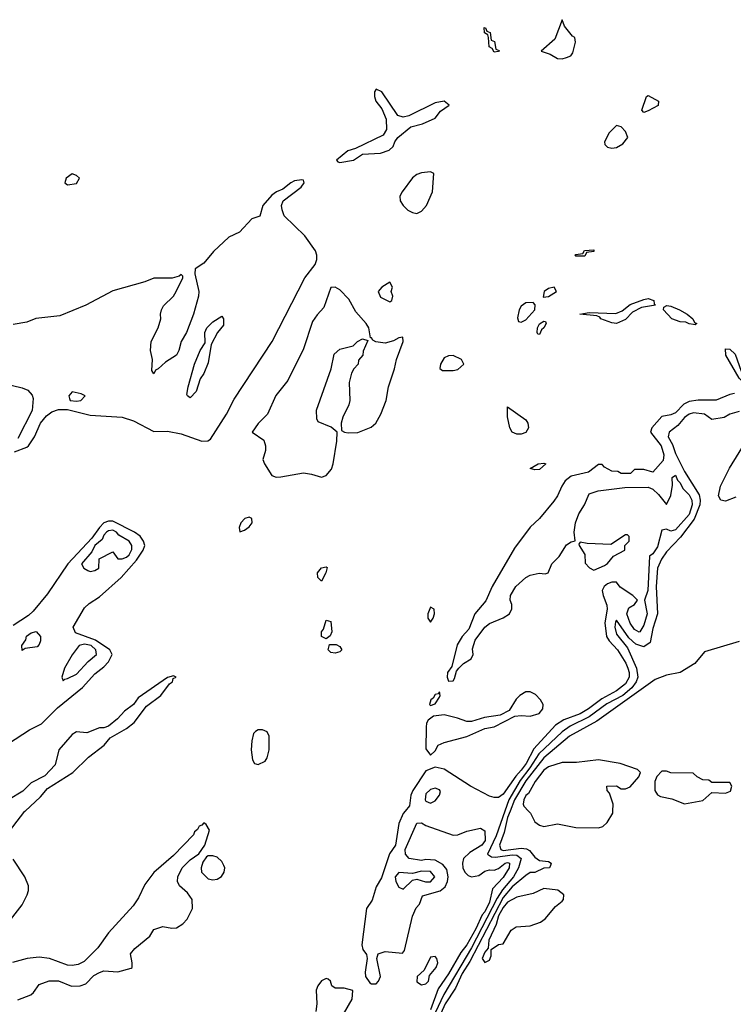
# Model space of a CAD drawing. Header units: inches. Extents: x 2348352 to 2479776, y 460422 to 613655.
# Tile 472 of 590: x 2440919 to 2444065, y 549148 to 553489. Entities that reach past the tile are written whole.
import ezdxf

# ---------------------------------------------------------------- set-up
doc = ezdxf.new("R2010")
doc.units = ezdxf.units.IN
doc.header["$MEASUREMENT"] = 0
doc.layers.add('C4544', color=7, linetype='Continuous')
doc.layers.add('C4545', color=7, linetype='Continuous')

msp = doc.modelspace()

# ---------------------------------------------------------------- linework, layer by layer
at = {"layer": 'C4544', "color": 4}
for points, elevation in [([(2440854.2, 549885.8), (2440941.3, 549998.7), (2440942.7, 550000)], 24), ([(2442618.8, 550000), (2442610, 549989.5), (2442590, 549945.2), (2442574.9, 549850), (2442548.7, 549811.3), (2442514.1, 549705.9), (2442490, 549666), (2442472.4, 549607.6), (2442448.2, 549570), (2442427.3, 549410), (2442431, 549390), (2442447.3, 549367.3), (2442451, 549350), (2442442, 549290), (2442444, 549270), (2442463, 549243), (2442470, 549238.8), (2442490, 549238.8), (2442501.2, 549250), (2442509.4, 549270), (2442492.7, 549350), (2442499, 549370), (2442530, 549380.4), (2442606.6, 549373.4), (2442615.6, 549384.4), (2442650, 549536), (2442667.4, 549572.6), (2442682, 549590), (2442694, 549626), (2442772.4, 549647.6), (2442794, 549666), (2442804.2, 549690), (2442807.6, 549710), (2442802, 549742), (2442784.4, 549764.4), (2442750, 549782.9), (2442710, 549785.6), (2442690, 549782.4), (2442635.3, 549790), (2442619.5, 549810), (2442618, 549830), (2442670, 549946), (2442690, 549947.7), (2442710, 549935.5), (2442830, 549894), (2442850, 549894.8), (2442890, 549911), (2442950, 549924.7), (2442970, 549912), (2442970.4, 549870.4), (2442955.8, 549850), (2442903.2, 549816.8), (2442875.5, 549790), (2442870.4, 549770), (2442872.7, 549750), (2442880.7, 549730), (2442896.4, 549716.4), (2442910, 549710.5), (2442943.7, 549716.3), (2442970, 549734.9), (2442990, 549740.7), (2443010, 549738.8), (2443030, 549746), (2443059, 549770), (2443070, 549772.4), (2443078.8, 549770), (2443077, 549750), (2443050, 549707.6), (2443003.4, 549656.6), (2442990, 549598), (2442970, 549555.1), (2442957.1, 549542.9), (2442930, 549481.3), (2442890, 549409.7), (2442863.2, 549376.8), (2442810, 549282), (2442763.8, 549216.2), (2442730, 549123.5)], 24), ([(2443058.1, 550000), (2443019.8, 549890), (2442981.6, 549810), (2442998.6, 549798.5), (2443016.2, 549796.2), (2443090, 549806.3), (2443110, 549804.7), (2443130.2, 549790), (2443117.7, 549750), (2443095.2, 549710), (2443047.3, 549652.7), (2443024.2, 549615.8), (2442910, 549396.1), (2442788.2, 549191.8), (2442750.1, 549109.9)], 28), ([(2443080.8, 550000), (2443070, 549971.5), (2443055, 549905), (2443033.8, 549850), (2443039.3, 549830), (2443050, 549826.6), (2443130, 549835.5), (2443153.3, 549833.3), (2443166.5, 549826.5), (2443190, 549796), (2443210, 549782), (2443250, 549778), (2443262, 549770), (2443259.6, 549760.4), (2443254, 549750), (2443230, 549748.7), (2443190, 549729.3), (2443170, 549729.2), (2443150, 549716), (2443090, 549665.3), (2443050, 549618), (2442902.9, 549337), (2442870, 549283.5), (2442840.7, 549219.3), (2442795.2, 549150), (2442762.2, 549077.8)], 32), ([(2443162.4, 550000), (2443170.9, 549990.9), (2443190, 549952), (2443210, 549938), (2443230, 549932), (2443290, 549942.8), (2443370, 549927.7), (2443470, 549926), (2443490, 549931.3), (2443508.7, 549950), (2443534, 549990), (2443534.3, 550000)], 36), ([(2440910, 549167.7), (2440968, 549190), (2440980.4, 549199.6), (2441004.7, 549235.3), (2441049.3, 549250.7), (2441090, 549251), (2441147.1, 549227.1), (2441186, 549230), (2441210, 549238.8), (2441245.4, 549274.6), (2441270, 549288.4), (2441290, 549294.8), (2441350.9, 549290.9), (2441410, 549307.3), (2441414, 549310), (2441414, 549330), (2441408, 549370), (2441426, 549394), (2441492.1, 549447.9), (2441510, 549478), (2441549.4, 549490.6), (2441590, 549482.8), (2441610, 549484.9), (2441638, 549502), (2441656.6, 549523.4), (2441680.7, 549570), (2441679.5, 549610), (2441659.1, 549639.1), (2441622.7, 549670), (2441614, 549690), (2441615.3, 549710), (2441635.3, 549750), (2441670, 549784.7), (2441709.1, 549810.9), (2441735.3, 549850), (2441755.3, 549915.3), (2441740.4, 549940.4), (2441730, 549948), (2441722, 549938), (2441710, 549933.2), (2441702, 549918), (2441690, 549908.7), (2441684.9, 549895.1), (2441596.5, 549803.5), (2441510, 549729.6), (2441470, 549675.6), (2441442.6, 549617.4), (2441418.4, 549581.6), (2441310, 549462.4), (2441263.8, 549396.2), (2441203, 549337), (2441176.5, 549323.5), (2441150, 549319.1), (2441130, 549321.1), (2441050.5, 549350.5), (2441004.5, 549355.6), (2440951.3, 549350), (2440887.1, 549332.9)], 24), ([(2440879, 549521), (2440930, 549586.4), (2440952, 549630), (2440957.2, 549650), (2440958, 549670), (2440941.5, 549710), (2440890, 549788)], 24), ([(2442292.7, 549010), (2442384, 549170), (2442388, 549208), (2442350, 549219), (2442310, 549219), (2442295.3, 549230), (2442288.7, 549250), (2442279.3, 549259.3), (2442270, 549261.2), (2442250, 549251.8), (2442233.4, 549230), (2442226, 549210), (2442228.9, 549150), (2442224.2, 549115.8)], 24)]:
    msp.add_lwpolyline(points, dxfattribs=dict(at, elevation=elevation))
for points, elevation in [([(2441770, 549802.7), (2441750, 549802), (2441742, 549798), (2441726, 549774), (2441718.8, 549750), (2441720.7, 549730), (2441750, 549701.6), (2441770, 549696.4), (2441790, 549699.3), (2441808.2, 549711.8), (2441820.7, 549730), (2441822.9, 549750), (2441819.3, 549759.3), (2441810, 549777.2), (2441790, 549796)], 24), ([(2442690, 549734.2), (2442650, 549725.2), (2442590, 549729), (2442574.8, 549710), (2442577.3, 549690), (2442590, 549664.7), (2442610, 549656), (2442650, 549694.8), (2442670, 549699.3), (2442708.4, 549688.4), (2442730, 549687.9), (2442749.6, 549710), (2442730, 549733.3)], 28), ([(2443230, 549658.4), (2443183, 549637), (2443110, 549620.5), (2443070, 549598.3), (2443050, 549575.1), (2443030, 549537.6), (2443020, 549500), (2442987, 549430), (2442984.7, 549395.3), (2442970, 549378), (2442958, 549350), (2442970, 549332), (2442990, 549342), (2442998, 549362), (2442998, 549390), (2443030, 549412), (2443050, 549414), (2443085.6, 549474.4), (2443108, 549490), (2443170, 549493.4), (2443215.3, 549510), (2443234.8, 549525.2), (2443281.2, 549578.8), (2443310, 549602.8), (2443316, 549610), (2443317.2, 549630), (2443291.2, 549651.2)], 36), ([(2442750, 549358), (2442730, 549355.3), (2442702, 549298), (2442670.8, 549270), (2442670, 549246.8), (2442690, 549234), (2442710, 549238.8), (2442721.2, 549250), (2442725.2, 549274.8), (2442755.3, 549310), (2442762, 549330), (2442758, 549350)], 24)]:
    msp.add_lwpolyline(points, close=True, dxfattribs=dict(at, elevation=elevation))
at = {"layer": 'C4545', "color": 4}
for points, elevation in [([(2443010, 553346), (2443002, 553362), (2442988.4, 553368.4), (2442986, 553410), (2442982, 553422), (2442968, 553430), (2442966, 553454), (2442972.7, 553452.7), (2442978, 553438), (2442992.7, 553432.7), (2442998, 553398), (2443012.7, 553392.7), (2443018, 553358), (2443032.7, 553352.7), (2443030, 553348)], 16), ([(2443310, 553488.7), (2443277.6, 553402.4), (2443217.3, 553350), (2443256.9, 553336.9), (2443290, 553317), (2443310, 553316.5), (2443330, 553322.3), (2443349.3, 553330), (2443357.7, 553342.3), (2443369.4, 553390), (2443366, 553410), (2443356.2, 553416.2), (2443320.1, 553460.1)], 24), ([(2442490, 553182.7), (2442483.7, 553170), (2442483.6, 553150), (2442489.4, 553129.4), (2442515.5, 553095.5), (2442534, 553050), (2442535.9, 553004.1), (2442520.7, 552979.3), (2442399.4, 552920.6), (2442365.3, 552910), (2442315.5, 552870), (2442321.4, 552861.4), (2442330, 552859.5), (2442390, 552869.3), (2442430, 552896), (2442510, 552900.3), (2442547.2, 552912.8), (2442565.2, 552930), (2442572.3, 552950), (2442586.6, 552970), (2442643.3, 553016.7), (2442694, 553030), (2442750, 553054.9), (2442774.6, 553085.4), (2442811.6, 553111.6), (2442790, 553129.2), (2442750, 553122), (2442635.1, 553064.9), (2442610, 553058.4), (2442586.5, 553066.5), (2442515.6, 553170)], 24), ([(2443670, 553079), (2443661.2, 553090), (2443682, 553150), (2443690, 553154.8), (2443735.8, 553130), (2443733.4, 553110), (2443690, 553087)], 16), ([(2443550, 553021.7), (2443518.2, 552990), (2443496.4, 552950), (2443499.1, 552939.1), (2443510, 552926.8), (2443530, 552922.4), (2443550, 552925.7), (2443578.5, 552941.5), (2443600.4, 552970), (2443590, 552996.3), (2443570, 553016.3)], 24), ([(2441150, 552809), (2441124, 552790), (2441118, 552770), (2441130, 552761), (2441170, 552766), (2441182, 552790), (2441170, 552802)], 24), ([(2442730, 552817.6), (2442690, 552814), (2442670, 552806), (2442650, 552790.8), (2442604.3, 552730), (2442594.2, 552710), (2442596.8, 552690), (2442609.3, 552669.3), (2442630, 552648.6), (2442650, 552638), (2442670, 552634.4), (2442690, 552643.9), (2442712.1, 552670), (2442739.1, 552730), (2442745.2, 552810)], 24), ([(2443370, 552446), (2443366, 552450), (2443370, 552454), (2443402, 552458), (2443408.4, 552471.6), (2443450, 552474), (2443450, 552466), (2443418, 552462), (2443410, 552446)], 16), ([(2442550, 552331.1), (2442515.5, 552310), (2442498.7, 552290), (2442510, 552265.3), (2442550, 552244.9), (2442559, 552250), (2442563.7, 552270), (2442557, 552290), (2442562, 552310)], 24), ([(2442310, 552309.2), (2442290, 552308), (2442259.8, 552220.2), (2442230, 552188), (2442210, 552158), (2442170, 552038), (2442101.4, 551898.6), (2442048.3, 551831.7), (2442010.6, 551749.4), (2441970, 551709), (2441944, 551670), (2441994.9, 551634.9), (2442002.8, 551610), (2442002.6, 551590), (2441990.3, 551550), (2441998, 551530), (2442030, 551479), (2442050, 551472.3), (2442070, 551473.2), (2442170, 551490.3), (2442205.6, 551485.6), (2442250, 551472), (2442270, 551479.5), (2442292.9, 551507.1), (2442300.5, 551530), (2442317.6, 551630), (2442318, 551670), (2442292.7, 551692.7), (2442235.3, 551715.3), (2442229.3, 551729.3), (2442227, 551767), (2442292.7, 551950), (2442305.8, 552014.2), (2442330, 552036.3), (2442388.9, 552051.1), (2442408, 552070), (2442430, 552082), (2442454, 552074), (2442432.7, 552027.3), (2442432, 552010), (2442412, 551988), (2442411.3, 551970), (2442392, 551950), (2442382, 551930), (2442371.1, 551888.9), (2442374.8, 551810), (2442370.6, 551790), (2442343.4, 551736.6), (2442336.3, 551710), (2442338, 551678), (2442350.5, 551670.5), (2442366.7, 551666.7), (2442410, 551668.9), (2442468.3, 551691.7), (2442489.4, 551710), (2442511.5, 551750), (2442534, 551810), (2442544.2, 551870), (2442571.5, 551950), (2442579.5, 551990), (2442609.3, 552070), (2442608.4, 552088.4), (2442590, 552086.6), (2442567, 552073), (2442530, 552062), (2442488.7, 552068.7), (2442475.3, 552075.3), (2442470, 552086), (2442466, 552086), (2442458.4, 552130), (2442447, 552150), (2442400.4, 552200.4), (2442370, 552256.3), (2442330, 552297.6)], 24), ([(2443275.3, 552310), (2443250, 552302.9), (2443230.7, 552290), (2443226, 552266), (2443250, 552268.5), (2443286, 552290)], 24), ([(2443182, 552242), (2443150, 552239.8), (2443130, 552225.1), (2443121.5, 552210), (2443114.2, 552174.2), (2443118, 552158), (2443130, 552154.9), (2443150, 552165.2), (2443189.7, 552210), (2443191.5, 552231.5)], 24), ([(2443550, 552149.8), (2443530, 552151.5), (2443480.9, 552170), (2443476.9, 552176.9), (2443463.3, 552183.3), (2443388, 552190), (2443430, 552198), (2443546.4, 552193.6), (2443575.1, 552204.9), (2443610, 552232.7), (2443670, 552255.5), (2443690, 552259.3), (2443714, 552250), (2443716, 552236), (2443722, 552230), (2443660.8, 552219.2), (2443621.1, 552198.9), (2443590, 552167.3)], 16), ([(2443896.3, 552143.7), (2443890, 552145.1), (2443870, 552147.6), (2443854.9, 552154.9), (2443830, 552156.1), (2443793.6, 552170), (2443757.6, 552210), (2443758, 552222), (2443771.9, 552228.1), (2443790, 552226), (2443828.2, 552210), (2443861.6, 552190), (2443886, 552170), (2443894.4, 552154.4), (2443904.7, 552150)], 16), ([(2441670, 551822), (2441658, 551830), (2441656.4, 551836.4), (2441660.9, 551870), (2441689.6, 551970.4), (2441714, 552030), (2441736.4, 552063.6), (2441735.3, 552110), (2441744, 552130), (2441770, 552156), (2441810, 552182), (2441818, 552170), (2441818, 552142), (2441790.7, 552109.3), (2441763.6, 552056.4), (2441750, 551975.3), (2441730, 551929), (2441714.6, 551905.4), (2441697.3, 551850)], 24), ([(2443210, 552100.9), (2443202.9, 552102.9), (2443200.9, 552110), (2443202.2, 552130), (2443210, 552147.7), (2443230, 552159.3), (2443237.6, 552157.6), (2443239.3, 552150), (2443230.2, 552130), (2443219.2, 552120.8)], 16), ([(2444150, 551914.9), (2444199.1, 551919.1), (2444206, 551910), (2444194.4, 551905.6), (2444184.9, 551890), (2444170, 551881.3), (2444150, 551875.8), (2444130, 551881), (2444108.4, 551890), (2444090, 551908.4), (2444031.8, 552010), (2444030, 552038), (2444050, 552036.3), (2444073.4, 552013.4), (2444099.5, 551939.5), (2444108.1, 551928.1), (2444120.7, 551920.7)], 16), ([(2442830, 552007.8), (2442810, 552006.3), (2442790, 551998), (2442774, 551970), (2442770.7, 551950.7), (2442782.3, 551942.3), (2442830, 551942.4), (2442850, 551947.2), (2442877, 551970), (2442866.6, 551990)], 24), ([(2441150, 551848.7), (2441136, 551830), (2441138, 551818), (2441142, 551810), (2441170, 551806.4), (2441188, 551810), (2441208, 551830), (2441190, 551839)], 28), ([(2443110, 551662), (2443089.3, 551670), (2443079.3, 551690), (2443070, 551738), (2443070, 551782), (2443150, 551724.7), (2443158.8, 551710), (2443162, 551690), (2443150, 551668.7), (2443130, 551662)], 16), ([(2443190, 551504.7), (2443168.7, 551510), (2443204, 551530), (2443230, 551533.7), (2443238.8, 551530), (2443210, 551506.2)], 16), ([(2441930, 551295.1), (2441911, 551290), (2441894.4, 551270), (2441885.7, 551250), (2441890, 551231.3), (2441910, 551238.4), (2441930, 551253), (2441943.6, 551270), (2441942.7, 551290)], 24), ([(2441330, 551237.6), (2441310, 551235.6), (2441302, 551230), (2441290, 551216), (2441282.8, 551197.2), (2441250.8, 551170), (2441237.3, 551142.7), (2441192, 551090), (2441202, 551070), (2441219.8, 551059.8), (2441230, 551056), (2441250, 551061), (2441268, 551070), (2441268.9, 551111.1), (2441330, 551142), (2441352, 551112), (2441370, 551111.3), (2441390, 551118.8), (2441401.2, 551130), (2441412.5, 551152.5), (2441413.2, 551170), (2441402, 551190), (2441355.6, 551215.6), (2441345.2, 551230)], 28), ([(2443598, 551218), (2443590, 551218), (2443524.7, 551175.3), (2443420.1, 551180.1), (2443390, 551186), (2443383.6, 551176.4), (2443384.7, 551170), (2443410.6, 551130.6), (2443412, 551092), (2443431.6, 551071.6), (2443450, 551062), (2443497.5, 551082.5), (2443510, 551091), (2443536.5, 551123.5), (2443586, 551150), (2443586, 551170), (2443606, 551190), (2443606, 551210)], 24), ([(2442250, 551013.2), (2442233.2, 551030), (2442232, 551050), (2442250, 551071.7), (2442270, 551076), (2442273.7, 551073.7), (2442268, 551050)], 16), ([(2442730, 550898), (2442718, 550870), (2442718, 550850), (2442730, 550832), (2442742, 550850), (2442748, 550870), (2442746, 550890)], 24), ([(2442270, 550759), (2442249.6, 550769.6), (2442249.8, 550790), (2442258, 550802), (2442270, 550840.7), (2442290, 550836), (2442294.8, 550790), (2442287.3, 550772.7)], 16), ([(2440930, 550708), (2440929, 550730), (2440945.2, 550754.8), (2440949.5, 550770.5), (2440970, 550786), (2440990.9, 550790.9), (2441011.3, 550770), (2441011.3, 550750), (2441005.4, 550734.6), (2440996, 550724), (2440943.6, 550716.4)], 24), ([(2441205.1, 550734.9), (2441181, 550730), (2441150, 550688.7), (2441116, 550630), (2441104.7, 550590), (2441110, 550574), (2441118, 550582), (2441130, 550584.7), (2441170, 550602.8), (2441221.3, 550658.7), (2441258, 550690), (2441254, 550710), (2441234.5, 550730)], 28), ([(2442310, 550696), (2442290, 550699), (2442279, 550710), (2442285.2, 550734.8), (2442313.4, 550733.4), (2442330, 550724.7), (2442338.8, 550710), (2442330, 550701.2)], 16), ([(2443170, 550525.6), (2443150, 550525.1), (2443124, 550510), (2443107.1, 550492.9), (2443077.1, 550442.9), (2443037.6, 550422.4), (2442968.1, 550411.9), (2442910, 550394), (2442890, 550394), (2442849.5, 550409.5), (2442790, 550424.5), (2442742.5, 550417.5), (2442719.8, 550400.2), (2442712.5, 550387.5), (2442710.3, 550369.7), (2442710, 550274), (2442730, 550246), (2442750, 550266), (2442764, 550290), (2442790, 550302), (2442890, 550328.4), (2442970, 550364.4), (2443010, 550370.6), (2443101.6, 550418.4), (2443130, 550421.6), (2443170, 550418.4), (2443208.7, 550430), (2443225.2, 550450), (2443226, 550470), (2443215.1, 550490), (2443193.3, 550513.3)], 24), ([(2442770, 550526), (2442763.6, 550516.4), (2442750, 550514), (2442742, 550498), (2442732, 550490), (2442726, 550470), (2442730, 550464.7), (2442750, 550472), (2442770, 550502), (2442773.2, 550510)], 24), ([(2441990, 550357.2), (2441970, 550357.2), (2441958, 550350), (2441950, 550342), (2441941.6, 550310), (2441939.1, 550270), (2441945.4, 550225.4), (2441954, 550210), (2441970, 550204.7), (2442000.4, 550219.6), (2442010, 550234), (2442019, 550270), (2442019.3, 550330), (2442010, 550348.7)], 24), ([(2443770, 550175.3), (2443750, 550175.3), (2443727.1, 550152.9), (2443718.8, 550130), (2443718.8, 550090), (2443730, 550071.3), (2443743.5, 550063.5), (2443793.7, 550053.7), (2443850, 550031), (2443930, 550046.8), (2443970, 550082), (2444030, 550078), (2444052.5, 550087.5), (2444058, 550110), (2444050, 550126), (2443970, 550126), (2443956.4, 550136.4), (2443930, 550138), (2443906, 550150), (2443887.3, 550167.3), (2443790, 550169)], 36), ([(2442750, 550101.2), (2442730, 550094.5), (2442710, 550075.1), (2442706.4, 550050), (2442710, 550044), (2442730, 550034.8), (2442750, 550044.7), (2442769, 550070), (2442774, 550086), (2442770, 550094)], 28)]:
    msp.add_lwpolyline(points, close=True, dxfattribs=dict(at, elevation=elevation))
for points, elevation in [([(2440895.8, 551584.2), (2440950, 551603.7), (2440957, 551610), (2440984.7, 551650), (2441010.7, 551710), (2441037.5, 551742.5), (2441060.2, 551759.8), (2441090, 551770.2), (2441130, 551769.5), (2441230, 551745), (2441370, 551735.8), (2441420.3, 551720.2), (2441510, 551672.7), (2441570, 551674), (2441630, 551663.1), (2441722, 551630), (2441748.2, 551631.8), (2441760.5, 551639.5), (2441831.1, 551748.9), (2441864.5, 551815.5), (2442031.6, 552070), (2442176, 552350), (2442222, 552410), (2442228.9, 552431.1), (2442229, 552450), (2442222.7, 552470), (2442176.2, 552536.2), (2442084.2, 552624.2), (2442075.8, 552650), (2442073, 552670), (2442080.9, 552690), (2442159.7, 552750), (2442173.3, 552770), (2442170, 552781.2), (2442163.2, 552783.2), (2442130, 552777.6), (2442114.9, 552770), (2442079.1, 552740.9), (2442050.7, 552730), (2442030, 552715.6), (2441991, 552670), (2441978, 552622), (2441942, 552610), (2441887.5, 552552.5), (2441841, 552530), (2441773.7, 552466.3), (2441730, 552415.3), (2441692, 552390), (2441691.1, 552368.9), (2441708.2, 552290), (2441706.4, 552270), (2441684.9, 552190), (2441654.8, 552110), (2441630.5, 552069.5), (2441620.5, 552030), (2441610.3, 552009.7), (2441561.3, 551978.7), (2441530, 551949), (2441516.9, 551943.1), (2441510, 551928), (2441502, 551942), (2441504, 551990), (2441495.3, 552030), (2441498, 552070), (2441529, 552130), (2441541.2, 552170), (2441539, 552190), (2441544, 552210), (2441552.9, 552227.1), (2441597.2, 552270), (2441609, 552290), (2441638, 552350), (2441638, 552358), (2441630, 552366), (2441622, 552358), (2441591.3, 552348.7), (2441510, 552349.5), (2441470, 552332.8), (2441330, 552292.7), (2441210, 552229.7), (2441096.5, 552183.5), (2440990, 552171), (2440950, 552155.6), (2440890, 552145.2)], 24), ([(2440850, 551884.5), (2440930, 551865.6), (2440954.9, 551854.9), (2440973.4, 551833.4), (2440978, 551818), (2440974.5, 551765.5), (2440910, 551643)], 24), ([(2444070, 551840.4), (2444050, 551836.4), (2443990, 551810.8), (2443910, 551810.9), (2443870, 551805.5), (2443846.7, 551793.3), (2443810, 551755.4), (2443790, 551746), (2443750, 551738.9), (2443705.5, 551690), (2443700.5, 551670), (2443747.4, 551610), (2443758.3, 551570), (2443755.1, 551544.9), (2443710, 551494), (2443670, 551506), (2443630, 551506), (2443612, 551488), (2443570, 551488), (2443556.4, 551496.4), (2443530, 551498), (2443496.4, 551516.4), (2443487.3, 551527.3), (2443470, 551528), (2443426.6, 551493.4), (2443350, 551476.2), (2443323.9, 551456.1), (2443308.2, 551431.8), (2443290.3, 551389.8), (2443273.7, 551366.3), (2443210.4, 551290), (2443168.9, 551251.1), (2443100.6, 551159.4), (2443001.1, 550990), (2442973.7, 550926.3), (2442924.9, 550870), (2442898.7, 550801.3), (2442870, 550769.2), (2442847.5, 550732.5), (2442823.5, 550636.5), (2442804.9, 550610), (2442802.8, 550590), (2442810, 550572), (2442830, 550574), (2442836.4, 550583.6), (2442844, 550616), (2442855.3, 550630), (2442875.3, 550650), (2442908.9, 550671.1), (2442918, 550690), (2442914.6, 550714.6), (2442926.3, 550753.7), (2442969.2, 550810), (2442990, 550826), (2443050, 550851.3), (2443078, 550870), (2443088.4, 550891.6), (2443088.7, 550910), (2443081.2, 550930), (2443082.9, 550950), (2443106, 550990), (2443149.8, 551030.2), (2443170, 551040.2), (2443208.6, 551048.6), (2443234.8, 551045.2), (2443249.4, 551050.6), (2443265.1, 551090), (2443297.7, 551122.3), (2443330, 551174), (2443350, 551186.8), (2443368.4, 551191.6), (2443363.7, 551230), (2443369.6, 551270.4), (2443383.7, 551310), (2443409.4, 551350), (2443430, 551398), (2443469.1, 551410.9), (2443586.4, 551426.4), (2443690, 551427.3), (2443710, 551418.8), (2443735.3, 551395.3), (2443770, 551352), (2443789.4, 551390.6), (2443796.5, 551436.5), (2443795.3, 551470), (2443810, 551481), (2443818.5, 551458.5), (2443830, 551446.8), (2443842, 551422), (2443870, 551393.7), (2443882.3, 551370), (2443884, 551350), (2443870, 551306.6), (2443810, 551239.5), (2443790, 551234), (2443770, 551242), (2443750, 551238), (2443730, 551164), (2443710, 551134), (2443696, 551124), (2443687.4, 550972.6), (2443673, 550930), (2443684.4, 550870), (2443670, 550819), (2443653.4, 550790), (2443650, 550787.8), (2443630, 550800.5), (2443610, 550827.8), (2443595.6, 550870), (2443603.6, 550896.4), (2443629.1, 550910.9), (2443642, 550930), (2443622, 550950), (2443566.5, 550986.5), (2443550, 551009), (2443530, 551009.3), (2443510, 551001.2), (2443496, 550990), (2443487.1, 550972.9), (2443490.5, 550950), (2443507.8, 550907.7), (2443509, 550890), (2443498.6, 550830), (2443506.3, 550770), (2443517.4, 550750), (2443553.8, 550710), (2443591.4, 550651.4), (2443600.2, 550630), (2443606.3, 550610), (2443606, 550590), (2443590, 550561.3), (2443550.4, 550530), (2443485.4, 550494.6), (2443426.4, 550450), (2443390, 550428.9), (2443317.6, 550402.4), (2443280.8, 550379.2), (2443185.3, 550274.7), (2443151, 550210), (2443130, 550180.4), (2443106.2, 550153.8), (2443050, 550074.5), (2443030, 550059.5), (2443010, 550059.6), (2442990, 550066), (2442906, 550110), (2442790, 550185.1), (2442750, 550193.2), (2442710, 550177.2), (2442652, 550090), (2442643.1, 550070), (2442637.6, 550022.4), (2442618.8, 550000)], 24), ([(2444090, 551762), (2444050, 551749.2), (2444024.5, 551735.5), (2443970, 551726), (2443938, 551750), (2443890, 551755.1), (2443870, 551749.2), (2443850, 551734.5), (2443820.4, 551699.6), (2443782.8, 551670), (2443777.3, 551650), (2443796.4, 551616.4), (2443810, 551576), (2443850, 551497.1), (2443913.8, 551393.9), (2443919.3, 551370), (2443917.4, 551350), (2443892.9, 551287.1), (2443832.5, 551207.5), (2443770, 551142.6), (2443748.3, 551110), (2443730.2, 551070), (2443724.3, 550990), (2443730.3, 550870), (2443710, 550804), (2443697.8, 550742.2), (2443670, 550723.5), (2443635.3, 550735.3), (2443604.2, 550764.2), (2443550, 550841.2), (2443545.7, 550834.3), (2443542.6, 550810), (2443550, 550779.1), (2443598.9, 550718.9), (2443638.6, 550630), (2443644.7, 550590), (2443637.2, 550570), (2443617.1, 550542.9), (2443577.3, 550510), (2443508, 550471.9), (2443430, 550415.7), (2443346.1, 550373.9), (2443310, 550348.8), (2443207.7, 550252.3), (2443168.1, 550190), (2443125.6, 550134.4), (2443075.6, 550050), (2443058.1, 550000)], 28), ([(2444076.5, 551383.5), (2444030, 551365.3), (2444009.9, 551369.8), (2443999.8, 551390), (2444008.2, 551431.8), (2444048.1, 551511.9), (2444133.3, 551650)], 28), ([(2440870, 550297), (2440962.8, 550357.2), (2441015.2, 550384.8), (2441085.3, 550454.7), (2441195.4, 550544.6), (2441250, 550604.4), (2441290, 550635.3), (2441310, 550657.6), (2441326.9, 550690), (2441316.9, 550710), (2441253.3, 550753.3), (2441165.4, 550785.4), (2441155.3, 550810), (2441204.1, 550895.9), (2441224.9, 550915.1), (2441270, 550944.1), (2441366.8, 551030), (2441433.8, 551106.2), (2441463.7, 551150), (2441470.6, 551170), (2441464.8, 551190), (2441450, 551211.6), (2441425.1, 551230), (2441330, 551278.3), (2441310, 551278.5), (2441290.3, 551270), (2441271, 551250), (2441237, 551203), (2441131.1, 551090), (2441041.8, 550958.2), (2440978.7, 550881.3), (2440957.7, 550862.3), (2440890, 550818.3)], 24), ([(2444090, 550747.6), (2443938, 550702), (2443894.8, 550650), (2443831.3, 550610), (2443770, 550599.5), (2443719.9, 550580.1), (2443463.4, 550396.6), (2443342.4, 550330), (2443230, 550235.1), (2443150, 550133.5), (2443099.8, 550050), (2443080.8, 550000)], 32), ([(2440942.7, 550000), (2441010, 550063.1), (2441040.9, 550099.1), (2441153, 550170), (2441222.2, 550237.8), (2441291.6, 550290), (2441317.6, 550322.4), (2441390, 550363.1), (2441423.6, 550390), (2441478.2, 550461.8), (2441541.6, 550510), (2441578.9, 550561.1), (2441592, 550570), (2441596, 550584), (2441608, 550590), (2441596.5, 550596.5), (2441570, 550589), (2441441.4, 550498.6), (2441421, 550470), (2441380.4, 550439.6), (2441350, 550406), (2441310, 550374), (2441290, 550366), (2441270, 550366), (2441215.3, 550344.7), (2441170, 550349), (2441150, 550337.2), (2441091.3, 550270), (2441075.9, 550204.1), (2441030, 550155.3), (2440970, 550124), (2440932.7, 550087.3), (2440870, 550049.2)], 24), ([(2443534.3, 550000), (2443535.3, 550030), (2443519, 550079), (2443508.7, 550090), (2443508, 550110), (2443550, 550111.3), (2443570, 550098), (2443590, 550098), (2443610, 550106), (2443649, 550150), (2443655.3, 550170), (2443643.1, 550183.1), (2443566, 550210), (2443470, 550225.2), (2443374, 550214), (2443310, 550213.2), (2443250, 550195.1), (2443230, 550179.5), (2443190.8, 550130), (2443162.5, 550077.5), (2443150, 550068.7), (2443140.7, 550050), (2443138, 550030), (2443142, 550022), (2443162.4, 550000)], 36)]:
    msp.add_lwpolyline(points, dxfattribs=dict(at, elevation=elevation))

doc.saveas('drawing.dxf')
